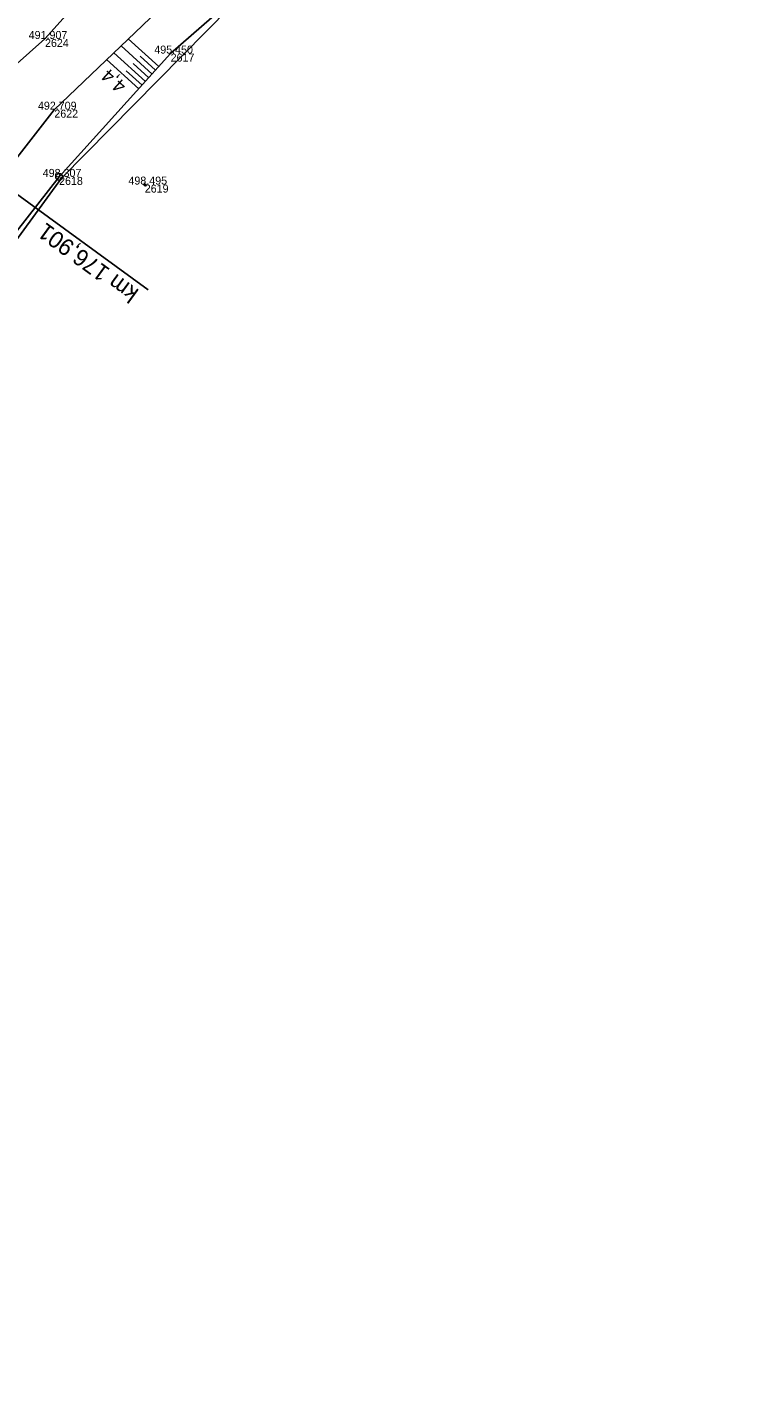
# Model space of a CAD drawing. Extents: x -1234191 to 23050, y -1290331 to -741191.
# Drawn here: x -864785 to -864677, y -1103193.4 to -1102988.9 of the extents above; entities that cross this region are included whole.
import ezdxf

# ---------------------------------------------------------------- set-up
doc = ezdxf.new("R2010")
doc.units = 0
for name, color, linetype in [('Vrstva 48', 7, 'Continuous'), ('Vrstva 49', 7, 'Continuous'), ('Vrstva 53', 7, 'Continuous'), ('Vrstva 55', 7, 'Continuous'), ('Vrstva 60', 7, 'Continuous'), ('Vrstva 61', 7, 'Continuous'), ('Vrstva 7', 7, 'Continuous')]:
    doc.layers.add(name, color=color, linetype=linetype)

msp = doc.modelspace()

# ---------------------------------------------------------------- linework, layer by layer
at = {"layer": 'Vrstva 48'}
for p, q in [((-864766.25, -1102995.86), (-864770.92, -1102991.63)), ((-864765.24, -1102994.75), (-864769.83, -1102990.59)), ((-864768.26, -1102998.08), (-864773.09, -1102993.71)), ((-864767.25, -1102996.97), (-864772.01, -1102992.67)), ((-864765.74, -1102995.3), (-864768.06, -1102993.21)), ((-864767.76, -1102997.53), (-864770.15, -1102995.36)), ((-864766.75, -1102996.41), (-864769.11, -1102994.28))]:
    msp.add_line(p, q, dxfattribs=at)
at = {"layer": 'Vrstva 49'}
for p, q in [((-864767.11, -1103012.41), (-864767.61, -1103012.47)), ((-864767.39, -1103012.19), (-864767.33, -1103012.69))]:
    msp.add_line(p, q, dxfattribs=at)
for points in [[(-864719.64, -1102921.17), (-864735.4, -1102939.24), (-864769.26, -1102976), (-864782.33, -1102990.61)], [(-864780.93, -1103001.21), (-864763.26, -1102984.3), (-864729.03, -1102959.7), (-864718.53, -1102947.5)], [(-864724.01, -1102961.69), (-864751.07, -1102981.96), (-864763.48, -1102992.8), (-864780.22, -1103011.29)], [(-864782.33, -1102990.61), (-864794.81, -1103001.63), (-864798.54, -1103006.31), (-864805.43, -1103013.21)], [(-864811.07, -1103051.71), (-864807.12, -1103040.56), (-864794.48, -1103018.51), (-864780.93, -1103001.21)], [(-864780.22, -1103011.29), (-864794.32, -1103029.25), (-864808.08, -1103053.34), (-864831.37, -1103090.4)]]:
    msp.add_lwpolyline(points, dxfattribs=at)
at = {"layer": 'Vrstva 53'}
msp.add_line((-864780.18, -1103011.25), (-864780.25, -1103011.33), dxfattribs=at)
msp.add_lwpolyline([(-864750.87, -1102982.07), (-864779.87, -1103011.49), (-864808.83, -1103051.1), (-864846.52, -1103114.38), (-864849.42, -1103120.96), (-864857.98, -1103139.25), (-864859.05, -1103143.62), (-864860.12, -1103158.85), (-864863.34, -1103166.58), (-864871.29, -1103216.08), (-864869.74, -1103303.4), (-864855.1, -1103331.53)], dxfattribs=at)
msp.add_circle((-864780.22, -1103011.29), 0.499, dxfattribs=at)
at = {"layer": 'Vrstva 55'}
msp.add_lwpolyline([(-864677.03, -1102870.08), (-864678.05, -1102872.49), (-864681.46, -1102880.03), (-864685.19, -1102888.26), (-864692.25, -1102903.86), (-864699.08, -1102921.54), (-864702.16, -1102929.53), (-864722.42, -1102960.74), (-864750.87, -1102982.07), (-864779.87, -1103011.49), (-864808.83, -1103051.1), (-864846.52, -1103114.38), (-864836.8, -1103132.5), (-864838.87, -1103147.22), (-864863.34, -1103166.58), (-864871.29, -1103216.08), (-864869.74, -1103303.4), (-864855.1, -1103331.53)], dxfattribs=at)
at = {"layer": 'Vrstva 60'}
for p, q in [((-864782.33, -1102990.61), (-864782.33, -1102990.61)), ((-864763.48, -1102992.8), (-864763.48, -1102992.8)), ((-864780.93, -1103001.21), (-864780.93, -1103001.21)), ((-864780.22, -1103011.29), (-864780.22, -1103011.29)), ((-864767.36, -1103012.44), (-864767.36, -1103012.44))]:
    msp.add_line(p, q, dxfattribs=at)
at = {"layer": 'Vrstva 7'}
msp.add_line((-864766.83, -1103028.24), (-864799.54, -1103004.41), dxfattribs=at)

# ---------------------------------------------------------------- texts
at = {"layer": 'Vrstva 48'}
msp.add_text('4,4', height=2, rotation=137.855, dxfattribs=at).set_placement((-864769.98, -1102997.43))
at = {"layer": 'Vrstva 60'}
for s, p in [('2624', (-864782.33, -1102991.81)), ('2617', (-864763.48, -1102994)), ('2622', (-864780.93, -1103002.41)), ('2618', (-864780.22, -1103012.49)), ('2619', (-864767.36, -1103013.64))]:
    msp.add_text(s, height=1.2, dxfattribs=at).set_placement(p)
at = {"layer": 'Vrstva 61'}
for s, p in [('491.907', (-864784.78, -1102990.61)), ('495.450', (-864765.93, -1102992.8)), ('492.709', (-864783.39, -1103001.21)), ('498.307', (-864782.67, -1103011.29)), ('498.495', (-864769.81, -1103012.44))]:
    msp.add_text(s, height=1.2, dxfattribs=at).set_placement(p)
at = {"layer": 'Vrstva 7'}
msp.add_text('km 176,901', height=2.5, rotation=143.9271, dxfattribs=at).set_placement((-864768.08, -1103028.33))

doc.saveas('drawing.dxf')
